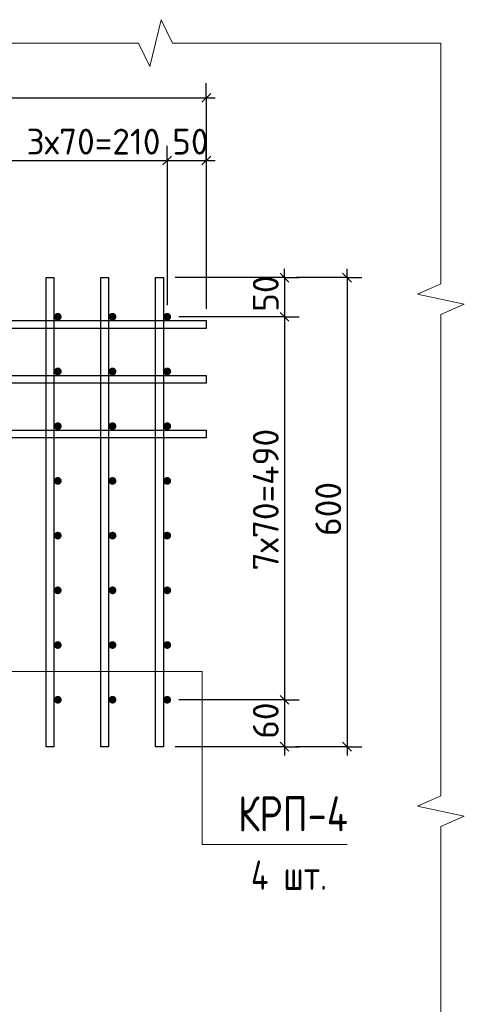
# Model space of a CAD drawing. Header units: millimetres. Extents: x 40580 to 1930067, y -240640 to 81020.
# Tile 389 of 656: x 1111927 to 1115718, y -203532 to -195135. Entities that reach past the tile are written whole.
import ezdxf

# ---------------------------------------------------------------- set-up
doc = ezdxf.new("R2010")
doc.units = ezdxf.units.MM
for name, color, linetype, lineweight in [('Standard', 7, 'Continuous', 25), ('Вспомогательная арматура', 52, 'Continuous', 25), ('Позиционная метка номер позиции', 7, 'Continuous', 13), ('Примечания', 7, 'Continuous', 13)]:
    doc.layers.add(name, color=color, linetype=linetype, lineweight=lineweight)
doc.styles.add('GOST 2.304', font='isocpeur.ttf', dxfattribs={"width": 0.8})
doc.styles.add('ISOCPEUR', font='isocpeur.ttf')

msp = doc.modelspace()

# ---------------------------------------------------------------- hatches: boundary and pattern name
at = {"linetype": 'Continuous', "lineweight": 50, "transparency": 33554687}
for points in [[(1112285.1, -197668.2), (1112282.6, -197655.5), (1112275.3, -197644.6), (1112264.5, -197637.4), (1112251.8, -197634.9), (1112239, -197637.4), (1112228.2, -197644.6), (1112221, -197655.5), (1112218.4, -197668.2), (1112221, -197681), (1112228.2, -197691.8), (1112239, -197699), (1112251.8, -197701.5), (1112264.5, -197699), (1112275.3, -197691.8), (1112282.6, -197681)], [(1112751.8, -197668.2), (1112749.2, -197655.5), (1112742, -197644.6), (1112731.2, -197637.4), (1112718.4, -197634.9), (1112705.7, -197637.4), (1112694.9, -197644.6), (1112687.6, -197655.5), (1112685.1, -197668.2), (1112687.6, -197681), (1112694.9, -197691.8), (1112705.7, -197699), (1112718.4, -197701.5), (1112731.2, -197699), (1112742, -197691.8), (1112749.2, -197681)], [(1113218.4, -197668.2), (1113215.9, -197655.5), (1113208.7, -197644.6), (1113197.9, -197637.4), (1113185.1, -197634.9), (1113172.3, -197637.4), (1113161.5, -197644.6), (1113154.3, -197655.5), (1113151.8, -197668.2), (1113154.3, -197681), (1113161.5, -197691.8), (1113172.3, -197699), (1113185.1, -197701.5), (1113197.9, -197699), (1113208.7, -197691.8), (1113215.9, -197681)], [(1112285.1, -198134.9), (1112282.6, -198122.1), (1112275.3, -198111.3), (1112264.5, -198104.1), (1112251.8, -198101.5), (1112239, -198104.1), (1112228.2, -198111.3), (1112221, -198122.1), (1112218.4, -198134.9), (1112221, -198147.6), (1112228.2, -198158.4), (1112239, -198165.7), (1112251.8, -198168.2), (1112264.5, -198165.7), (1112275.3, -198158.4), (1112282.6, -198147.6)], [(1112751.8, -198134.9), (1112749.2, -198122.1), (1112742, -198111.3), (1112731.2, -198104.1), (1112718.4, -198101.5), (1112705.7, -198104.1), (1112694.9, -198111.3), (1112687.6, -198122.1), (1112685.1, -198134.9), (1112687.6, -198147.6), (1112694.9, -198158.4), (1112705.7, -198165.7), (1112718.4, -198168.2), (1112731.2, -198165.7), (1112742, -198158.4), (1112749.2, -198147.6)], [(1113218.4, -198134.9), (1113215.9, -198122.1), (1113208.7, -198111.3), (1113197.9, -198104.1), (1113185.1, -198101.5), (1113172.3, -198104.1), (1113161.5, -198111.3), (1113154.3, -198122.1), (1113151.8, -198134.9), (1113154.3, -198147.6), (1113161.5, -198158.4), (1113172.3, -198165.7), (1113185.1, -198168.2), (1113197.9, -198165.7), (1113208.7, -198158.4), (1113215.9, -198147.6)], [(1112285.1, -198601.5), (1112282.6, -198588.8), (1112275.3, -198578), (1112264.5, -198570.7), (1112251.8, -198568.2), (1112239, -198570.7), (1112228.2, -198578), (1112221, -198588.8), (1112218.4, -198601.5), (1112221, -198614.3), (1112228.2, -198625.1), (1112239, -198632.3), (1112251.8, -198634.9), (1112264.5, -198632.3), (1112275.3, -198625.1), (1112282.6, -198614.3)], [(1112751.8, -198601.5), (1112749.2, -198588.8), (1112742, -198578), (1112731.2, -198570.7), (1112718.4, -198568.2), (1112705.7, -198570.7), (1112694.9, -198578), (1112687.6, -198588.8), (1112685.1, -198601.5), (1112687.6, -198614.3), (1112694.9, -198625.1), (1112705.7, -198632.3), (1112718.4, -198634.9), (1112731.2, -198632.3), (1112742, -198625.1), (1112749.2, -198614.3)], [(1113218.4, -198601.5), (1113215.9, -198588.8), (1113208.7, -198578), (1113197.9, -198570.7), (1113185.1, -198568.2), (1113172.3, -198570.7), (1113161.5, -198578), (1113154.3, -198588.8), (1113151.8, -198601.5), (1113154.3, -198614.3), (1113161.5, -198625.1), (1113172.3, -198632.3), (1113185.1, -198634.9), (1113197.9, -198632.3), (1113208.7, -198625.1), (1113215.9, -198614.3)], [(1112285.1, -199068.2), (1112282.6, -199055.5), (1112275.3, -199044.6), (1112264.5, -199037.4), (1112251.8, -199034.9), (1112239, -199037.4), (1112228.2, -199044.6), (1112221, -199055.5), (1112218.4, -199068.2), (1112221, -199081), (1112228.2, -199091.8), (1112239, -199099), (1112251.8, -199101.5), (1112264.5, -199099), (1112275.3, -199091.8), (1112282.6, -199081)], [(1112751.8, -199068.2), (1112749.2, -199055.5), (1112742, -199044.6), (1112731.2, -199037.4), (1112718.4, -199034.9), (1112705.7, -199037.4), (1112694.9, -199044.6), (1112687.6, -199055.5), (1112685.1, -199068.2), (1112687.6, -199081), (1112694.9, -199091.8), (1112705.7, -199099), (1112718.4, -199101.5), (1112731.2, -199099), (1112742, -199091.8), (1112749.2, -199081)], [(1113218.4, -199068.2), (1113215.9, -199055.5), (1113208.7, -199044.6), (1113197.9, -199037.4), (1113185.1, -199034.9), (1113172.3, -199037.4), (1113161.5, -199044.6), (1113154.3, -199055.5), (1113151.8, -199068.2), (1113154.3, -199081), (1113161.5, -199091.8), (1113172.3, -199099), (1113185.1, -199101.5), (1113197.9, -199099), (1113208.7, -199091.8), (1113215.9, -199081)], [(1112285.1, -199534.9), (1112282.6, -199522.1), (1112275.3, -199511.3), (1112264.5, -199504.1), (1112251.8, -199501.5), (1112239, -199504.1), (1112228.2, -199511.3), (1112221, -199522.1), (1112218.4, -199534.9), (1112221, -199547.6), (1112228.2, -199558.4), (1112239, -199565.7), (1112251.8, -199568.2), (1112264.5, -199565.7), (1112275.3, -199558.4), (1112282.6, -199547.6)], [(1112751.8, -199534.9), (1112749.2, -199522.1), (1112742, -199511.3), (1112731.2, -199504.1), (1112718.4, -199501.5), (1112705.7, -199504.1), (1112694.9, -199511.3), (1112687.6, -199522.1), (1112685.1, -199534.9), (1112687.6, -199547.6), (1112694.9, -199558.4), (1112705.7, -199565.7), (1112718.4, -199568.2), (1112731.2, -199565.7), (1112742, -199558.4), (1112749.2, -199547.6)], [(1113218.4, -199534.9), (1113215.9, -199522.1), (1113208.7, -199511.3), (1113197.9, -199504.1), (1113185.1, -199501.5), (1113172.3, -199504.1), (1113161.5, -199511.3), (1113154.3, -199522.1), (1113151.8, -199534.9), (1113154.3, -199547.6), (1113161.5, -199558.4), (1113172.3, -199565.7), (1113185.1, -199568.2), (1113197.9, -199565.7), (1113208.7, -199558.4), (1113215.9, -199547.6)], [(1112285.1, -200001.5), (1112282.6, -199988.8), (1112275.3, -199978), (1112264.5, -199970.7), (1112251.8, -199968.2), (1112239, -199970.7), (1112228.2, -199978), (1112221, -199988.8), (1112218.4, -200001.5), (1112221, -200014.3), (1112228.2, -200025.1), (1112239, -200032.3), (1112251.8, -200034.9), (1112264.5, -200032.3), (1112275.3, -200025.1), (1112282.6, -200014.3)], [(1112751.8, -200001.5), (1112749.2, -199988.8), (1112742, -199978), (1112731.2, -199970.7), (1112718.4, -199968.2), (1112705.7, -199970.7), (1112694.9, -199978), (1112687.6, -199988.8), (1112685.1, -200001.5), (1112687.6, -200014.3), (1112694.9, -200025.1), (1112705.7, -200032.3), (1112718.4, -200034.9), (1112731.2, -200032.3), (1112742, -200025.1), (1112749.2, -200014.3)], [(1113218.4, -200001.5), (1113215.9, -199988.8), (1113208.7, -199978), (1113197.9, -199970.7), (1113185.1, -199968.2), (1113172.3, -199970.7), (1113161.5, -199978), (1113154.3, -199988.8), (1113151.8, -200001.5), (1113154.3, -200014.3), (1113161.5, -200025.1), (1113172.3, -200032.3), (1113185.1, -200034.9), (1113197.9, -200032.3), (1113208.7, -200025.1), (1113215.9, -200014.3)], [(1112285.1, -200468.2), (1112282.6, -200455.5), (1112275.3, -200444.6), (1112264.5, -200437.4), (1112251.8, -200434.9), (1112239, -200437.4), (1112228.2, -200444.6), (1112221, -200455.5), (1112218.4, -200468.2), (1112221, -200481), (1112228.2, -200491.8), (1112239, -200499), (1112251.8, -200501.5), (1112264.5, -200499), (1112275.3, -200491.8), (1112282.6, -200481)], [(1112751.8, -200468.2), (1112749.2, -200455.5), (1112742, -200444.6), (1112731.2, -200437.4), (1112718.4, -200434.9), (1112705.7, -200437.4), (1112694.9, -200444.6), (1112687.6, -200455.5), (1112685.1, -200468.2), (1112687.6, -200481), (1112694.9, -200491.8), (1112705.7, -200499), (1112718.4, -200501.5), (1112731.2, -200499), (1112742, -200491.8), (1112749.2, -200481)], [(1113218.4, -200468.2), (1113215.9, -200455.5), (1113208.7, -200444.6), (1113197.9, -200437.4), (1113185.1, -200434.9), (1113172.3, -200437.4), (1113161.5, -200444.6), (1113154.3, -200455.5), (1113151.8, -200468.2), (1113154.3, -200481), (1113161.5, -200491.8), (1113172.3, -200499), (1113185.1, -200501.5), (1113197.9, -200499), (1113208.7, -200491.8), (1113215.9, -200481)], [(1112285.1, -200934.9), (1112282.6, -200922.1), (1112275.3, -200911.3), (1112264.5, -200904.1), (1112251.8, -200901.5), (1112239, -200904.1), (1112228.2, -200911.3), (1112221, -200922.1), (1112218.4, -200934.9), (1112221, -200947.6), (1112228.2, -200958.4), (1112239, -200965.7), (1112251.8, -200968.2), (1112264.5, -200965.7), (1112275.3, -200958.4), (1112282.6, -200947.6)], [(1112751.8, -200934.9), (1112749.2, -200922.1), (1112742, -200911.3), (1112731.2, -200904.1), (1112718.4, -200901.5), (1112705.7, -200904.1), (1112694.9, -200911.3), (1112687.6, -200922.1), (1112685.1, -200934.9), (1112687.6, -200947.6), (1112694.9, -200958.4), (1112705.7, -200965.7), (1112718.4, -200968.2), (1112731.2, -200965.7), (1112742, -200958.4), (1112749.2, -200947.6)], [(1113218.4, -200934.9), (1113215.9, -200922.1), (1113208.7, -200911.3), (1113197.9, -200904.1), (1113185.1, -200901.5), (1113172.3, -200904.1), (1113161.5, -200911.3), (1113154.3, -200922.1), (1113151.8, -200934.9), (1113154.3, -200947.6), (1113161.5, -200958.4), (1113172.3, -200965.7), (1113185.1, -200968.2), (1113197.9, -200965.7), (1113208.7, -200958.4), (1113215.9, -200947.6)]]:
    msp.add_hatch(color=7, dxfattribs=at).paths.add_polyline_path(points)

# ---------------------------------------------------------------- linework, layer by layer
at = {"layer": 'Standard', "color": 251, "linetype": 'Continuous', "lineweight": -3, "true_color": 0x656565, "transparency": 33554687}
for p, q in [((1113518.4, -195801.5), (1113518.4, -195676.5)), ((1113518.4, -195801.5), (1113518.4, -195926.5)), ((1113518.4, -195801.5), (1113518.4, -197601.5)), ((1113185.1, -196334.9), (1113185.1, -196209.9)), ((1113518.4, -196334.9), (1113518.4, -196209.9)), ((1113185.1, -196334.9), (1113185.1, -196459.9)), ((1113185.1, -196334.9), (1113185.1, -197568.2)), ((1113518.4, -196334.9), (1113518.4, -196459.9)), ((1113518.4, -196334.9), (1113518.4, -197601.5)), ((1114185.1, -197334.9), (1113251.8, -197334.9)), ((1114185.1, -197334.9), (1114060.1, -197334.9)), ((1114185.1, -197334.9), (1114310.1, -197334.9)), ((1114718.4, -197334.9), (1114285.1, -197334.9)), ((1114718.4, -197334.9), (1114593.4, -197334.9)), ((1114718.4, -197334.9), (1114843.4, -197334.9)), ((1114185.1, -197668.2), (1114060.1, -197668.2)), ((1114185.1, -197668.2), (1114310.1, -197668.2)), ((1114185.1, -200934.9), (1114060.1, -200934.9)), ((1114185.1, -200934.9), (1114310.1, -200934.9)), ((1114185.1, -201334.9), (1113251.8, -201334.9)), ((1114185.1, -201334.9), (1114060.1, -201334.9)), ((1114185.1, -201334.9), (1114310.1, -201334.9)), ((1114718.4, -201334.9), (1114285.1, -201334.9)), ((1114718.4, -201334.9), (1114593.4, -201334.9)), ((1114718.4, -201334.9), (1114843.4, -201334.9))]:
    msp.add_line(p, q, dxfattribs=at)
at = {"layer": 'Standard', "color": 7, "linetype": 'Continuous', "lineweight": -3, "transparency": 33554687}
for p, q in [((1107785.1, -195801.5), (1113518.4, -195801.5)), ((1113518.4, -195801.5), (1113593.4, -195801.5)), ((1111785.1, -196334.9), (1113185.1, -196334.9)), ((1113185.1, -196334.9), (1113518.4, -196334.9)), ((1113518.4, -196334.9), (1113593.4, -196334.9)), ((1114185.1, -197334.9), (1114185.1, -197259.9)), ((1114185.1, -197334.9), (1114185.1, -197668.2)), ((1114718.4, -197334.9), (1114718.4, -197259.9)), ((1114185.1, -200934.9), (1114185.1, -201334.9)), ((1114185.1, -201334.9), (1114185.1, -201409.9)), ((1114718.4, -201334.9), (1114718.4, -201409.9))]:
    msp.add_line(p, q, dxfattribs=at)
at = {"layer": 'Standard', "color": 7, "linetype": 'Continuous', "lineweight": 25, "transparency": 33554687}
for p, q in [((1113480.9, -195839), (1113555.9, -195764)), ((1113147.6, -196372.4), (1113222.6, -196297.4)), ((1113480.9, -196372.4), (1113555.9, -196297.4)), ((1114147.6, -197297.4), (1114222.6, -197372.4)), ((1114680.9, -197297.4), (1114755.9, -197372.4)), ((1114147.6, -197630.7), (1114222.6, -197705.7)), ((1114147.6, -200897.4), (1114222.6, -200972.4)), ((1114147.6, -201297.4), (1114222.6, -201372.4)), ((1114680.9, -201297.4), (1114755.9, -201372.4))]:
    msp.add_line(p, q, dxfattribs=at)
at = {"layer": 'Standard', "color": 7, "linetype": 'Continuous', "lineweight": -3, "transparency": 33554687}
for points in [[(1114718.4, -197334.9), (1114718.4, -199619.4), (1114718.4, -199619.4), (1114718.4, -201334.9)], [(1114185.1, -197668.2), (1114185.1, -197711.4), (1114185.1, -197711.4), (1114185.1, -200934.9)]]:
    msp.add_lwpolyline(points, dxfattribs=at)
at = {"layer": 'Standard', "color": 251, "linetype": 'Continuous', "lineweight": -3, "true_color": 0x656565, "transparency": 33554687}
for points in [[(1114185.1, -197668.2), (1114168.1, -197668.2), (1114168.1, -197668.2), (1114168.1, -197668.2), (1114168.1, -197668.2), (1113285.1, -197668.2)], [(1114185.1, -200934.9), (1114168.1, -200934.9), (1114168.1, -200934.9), (1113285.1, -200934.9)]]:
    msp.add_lwpolyline(points, dxfattribs=at)
at = {"layer": 'Вспомогательная арматура', "color": 7, "linetype": 'Continuous', "lineweight": 25, "transparency": 33554687}
for points in [[(1112218.4, -197334.9), (1112218.4, -201334.9), (1112151.8, -201334.9), (1112151.8, -197334.9), (1112218.4, -197334.9)], [(1112218.4, -197334.9), (1112218.4, -201334.9), (1112151.8, -201334.9), (1112151.8, -197334.9), (1112218.4, -197334.9)], [(1112685.1, -197334.9), (1112685.1, -201334.9), (1112618.4, -201334.9), (1112618.4, -197334.9), (1112685.1, -197334.9)], [(1112685.1, -197334.9), (1112685.1, -201334.9), (1112618.4, -201334.9), (1112618.4, -197334.9), (1112685.1, -197334.9)], [(1113151.8, -197334.9), (1113151.8, -201334.9), (1113085.1, -201334.9), (1113085.1, -197334.9), (1113151.8, -197334.9)], [(1113151.8, -197334.9), (1113151.8, -201334.9), (1113085.1, -201334.9), (1113085.1, -197334.9), (1113151.8, -197334.9)], [(1107785.1, -197701.5), (1113518.4, -197701.5), (1113518.4, -197768.2), (1107785.1, -197768.2), (1107785.1, -197701.5)], [(1107785.1, -197701.5), (1113518.4, -197701.5), (1113518.4, -197768.2), (1107785.1, -197768.2), (1107785.1, -197701.5)], [(1107785.1, -198168.2), (1113518.4, -198168.2), (1113518.4, -198234.9), (1107785.1, -198234.9), (1107785.1, -198168.2)], [(1107785.1, -198168.2), (1113518.4, -198168.2), (1113518.4, -198234.9), (1107785.1, -198234.9), (1107785.1, -198168.2)], [(1107785.1, -198634.9), (1113518.4, -198634.9), (1113518.4, -198701.5), (1107785.1, -198701.5), (1107785.1, -198634.9)], [(1107785.1, -198634.9), (1113518.4, -198634.9), (1113518.4, -198701.5), (1107785.1, -198701.5), (1107785.1, -198634.9)]]:
    msp.add_lwpolyline(points, dxfattribs=at)
at = {"layer": 'Позиционная метка номер позиции', "color": 7, "linetype": 'Continuous', "lineweight": 13, "transparency": 33554687}
msp.add_lwpolyline([(1111718.4, -200694.1), (1113483.6, -200694.1), (1113483.6, -202168.2), (1114718.4, -202168.2)], dxfattribs=at)
at = {"layer": 'Примечания', "color": 7, "linetype": 'Continuous', "lineweight": 13, "transparency": 33554687}
for p, q in [((1113036.4, -195534.9), (1113133.8, -195134.9)), ((1113133.8, -195134.9), (1113231.1, -195334.9)), ((1110651.8, -195334.9), (1112939.1, -195334.9)), ((1112939.1, -195334.9), (1113036.4, -195534.9)), ((1113231.1, -195334.9), (1115518.4, -195334.9)), ((1115518.4, -195334.9), (1115518.4, -197387.2)), ((1115518.4, -195334.9), (1115518.4, -195334.9)), ((1115518.4, -197387.2), (1115318.4, -197474.5)), ((1115318.4, -197474.5), (1115718.4, -197561.9)), ((1115718.4, -197561.9), (1115518.4, -197649.2)), ((1115518.4, -197649.2), (1115518.4, -199701.5)), ((1115518.4, -199701.5), (1115518.4, -201753.9)), ((1115518.4, -201753.9), (1115318.4, -201841.2)), ((1115318.4, -201841.2), (1115718.4, -201928.5)), ((1115718.4, -201928.5), (1115518.4, -202015.9)), ((1115518.4, -202015.9), (1115518.4, -204068.2))]:
    msp.add_line(p, q, dxfattribs=at)

# ---------------------------------------------------------------- texts
at = {"layer": 'Standard', "color": 7, "linetype": 'Continuous', "lineweight": 25, "transparency": 33554687, "char_height": 220, "attachment_point": 7, "style": 'ISOCPEUR'}
for s, insert, width in [('3х70=210', (1111984.8, -196284.8), 1125.9), ('50', (1113226.6, -196284.9), 375.735)]:
    msp.add_mtext(s, dxfattribs=dict(at, insert=insert, width=width))
at = {"layer": 'Standard', "color": 7, "linetype": 'Continuous', "lineweight": 25, "transparency": 33554687, "char_height": 220, "attachment_point": 7, "rotation": 90, "style": 'ISOCPEUR'}
for s, insert, width in [('50', (1114135.1, -197626.7), 375.741), ('7х70=490', (1114135.1, -199833.2), 1188.363), ('600', (1114668.4, -199538.2), 531.973), ('60', (1114135.1, -201267.8), 391.311)]:
    msp.add_mtext(s, dxfattribs=dict(at, insert=insert, width=width))
at = {"layer": 'Примечания', "color": 7, "linetype": 'Continuous', "lineweight": 25, "transparency": 33554687, "attachment_point": 7, "style": 'GOST 2.304'}
for s, insert, char_height, width in [('КРП-4', (1113788.4, -202058.2), 300, 1087.781), ('4\\~шт.', (1113898.4, -202556.2), 250, 835.51)]:
    msp.add_mtext(s, dxfattribs=dict(at, insert=insert, char_height=char_height, width=width))

doc.saveas('drawing.dxf')
